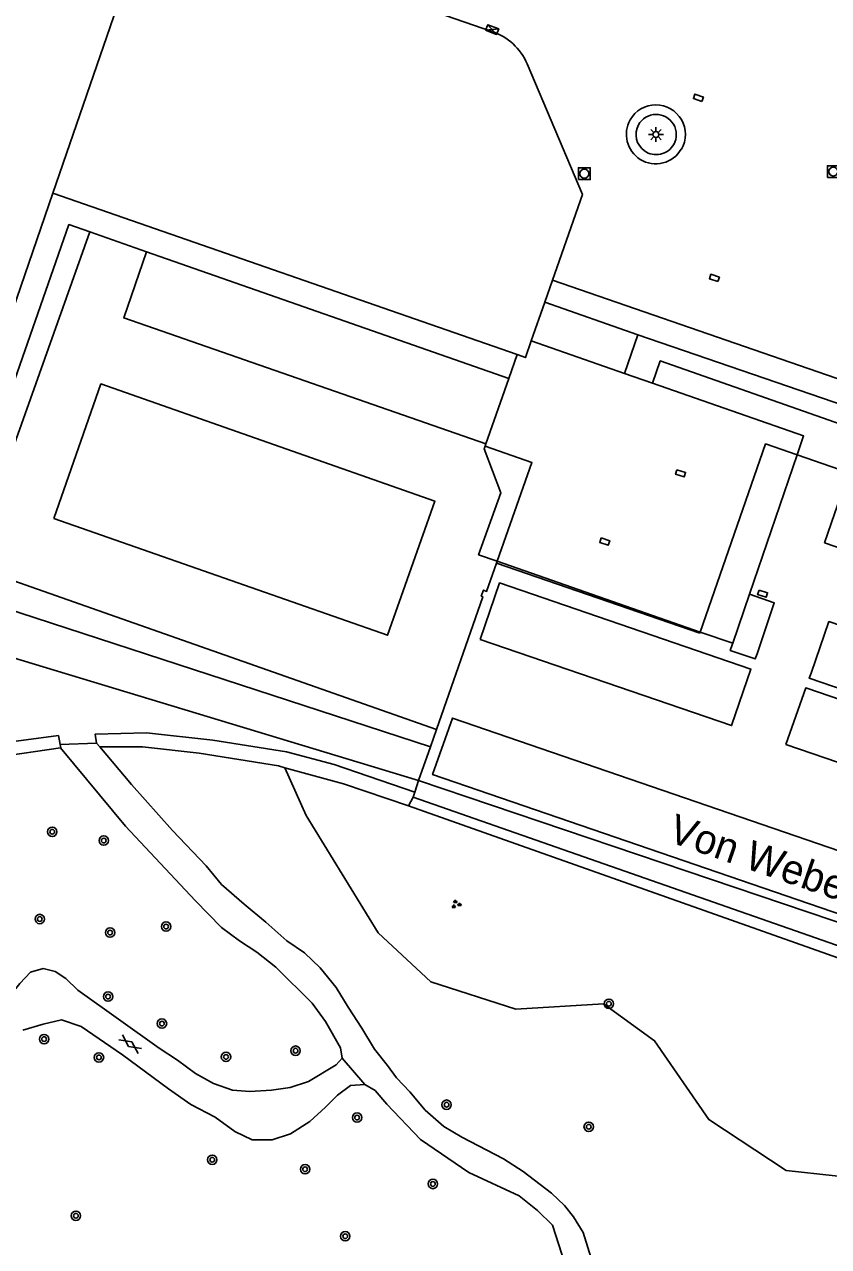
# Model space of a CAD drawing. Extents: x 132999 to 136000, y 398499 to 400501.
# Drawn here: x 134044 to 134112.3, y 399318.6 to 399422.5 of the extents above; entities that cross this region are included whole.
import ezdxf

# ---------------------------------------------------------------- set-up
doc = ezdxf.new("R2010")
doc.units = 0
for name, color, linetype in [('gg-afsc-hekwerk', 7, 'Continuous'), ('gg-afsc-muur', 7, 'Continuous'), ('gg-anno-openbare ruimte label', 7, 'Continuous'), ('gg-bbg-hoofdgebouw', 7, 'Continuous'), ('gg-bbg-tussenscheiding', 7, 'Continuous'), ('gg-knt-verharding', 7, 'Continuous'), ('gg-knt-verharding nz', 7, 'Continuous'), ('gg-kntw-greppel-droge sloot', 7, 'Continuous'), ('gt-grn-groengrens', 7, 'Continuous'), ('gt-grn-vlakafsluiter', 7, 'Continuous'), ('gt-grn-weggrens', 7, 'Continuous'), ('gt-symb-boom', 7, 'Continuous'), ('gt-symb-elektrakast', 7, 'Continuous'), ('gt-symb-gesloten verharding', 7, 'Continuous'), ('gt-symb-groenvak', 7, 'Continuous'), ('gt-symb-kolk center center', 7, 'Continuous'), ('gt-symb-lichtmast', 7, 'Continuous'), ('gt-symb-rioolschacht', 7, 'Continuous')]:
    doc.layers.add(name, color=color, linetype=linetype)

# ---------------------------------------------------------------- blocks, each defined once
blk = doc.blocks.new('gt0-EKAST')
at = {"layer": 'gt-symb-elektrakast'}
for p, q in [((-0.5, -0.25), (0.5, 0.25)), ((-0.5, 0.25), (0.5, -0.25))]:
    blk.add_line(p, q, dxfattribs=at)
blk.add_lwpolyline([(0.5, 0.25), (-0.5, 0.25), (-0.5, -0.25), (0.5, -0.25)], close=True, dxfattribs=at)
blk = doc.blocks.new('gt0-RS')
at = {"layer": 'gt-symb-rioolschacht'}
blk.add_lwpolyline([(-0.5, -0.5), (0.5, -0.5), (0.5, 0.5), (-0.5, 0.5)], close=True, dxfattribs=at)
blk.add_circle((0, 0), 0.375, dxfattribs=at)
blk = doc.blocks.new('gt0-LMAST')
at = {"layer": 'gt-symb-lichtmast'}
for p, q in [((-0.18, 0.17), (-0.45, 0.44)), ((-0.01, 0.25), (-0.01, 0.62)), ((0.17, 0.17), (0.44, 0.44)), ((-0.26, 0), (-0.63, 0)), ((-0.18, -0.18), (-0.45, -0.45)), ((-0.01, -0.25), (-0.01, -0.63)), ((0.44, -0.45), (0.17, -0.18)), ((0.24, 0), (0.62, 0))]:
    blk.add_line(p, q, dxfattribs=at)
blk.add_circle((-0.01, 0), 0.25, dxfattribs=at)
blk = doc.blocks.new('gt0-KOLKCC')
at = {"layer": 'gt-symb-kolk center center'}
blk.add_lwpolyline([(-0.38, 0.2), (0.38, 0.2), (0.38, -0.2), (-0.38, -0.2)], close=True, dxfattribs=at)
blk = doc.blocks.new('gt0-BOOM')
at = {"layer": 'gt-symb-boom'}
for radius in [0.4, 0.2]:
    blk.add_circle((0, 0), radius, dxfattribs=at)
blk = doc.blocks.new('gt0-GRVAK')
at = {"layer": 'gt-symb-groenvak'}
for p, q in [((-0.11, 0.19), (-0.23, 0.24)), ((-0.18, 0.15), (0.09, 0.15)), ((-0.09, 0.21), (-0.16, 0.32)), ((-0.05, 0.21), (-0.05, 0.39)), ((0, 0.21), (0.06, 0.32)), ((0.01, 0.19), (0.13, 0.24)), ((0.26, -0.05), (0.2, 0.06)), ((0.3, -0.05), (0.3, 0.13)), ((0.35, -0.05), (0.41, 0.06)), ((-0.24, -0.23), (-0.36, -0.18)), ((-0.32, -0.26), (-0.05, -0.26)), ((-0.23, -0.21), (-0.29, -0.09)), ((-0.18, -0.2), (-0.18, -0.02)), ((-0.14, -0.21), (-0.07, -0.09)), ((-0.12, -0.23), (0, -0.18)), ((0.24, -0.07), (0.12, -0.02)), ((0.17, -0.11), (0.44, -0.11)), ((0.37, -0.07), (0.49, -0.02))]:
    blk.add_line(p, q, dxfattribs=at)
blk = doc.blocks.new('gt0-GESVH1')
at = {"layer": 'gt-symb-gesloten verharding'}
for p, q in [((-0.99, -0.26), (0.01, 0.24)), ((0.01, -0.26), (-0.99, 0.24)), ((0.01, 0.24), (1.01, -0.26)), ((1.01, 0.24), (0.01, -0.26))]:
    blk.add_line(p, q, dxfattribs=at)

msp = doc.modelspace()

# ---------------------------------------------------------------- linework, layer by layer
at = {"layer": 'gg-afsc-hekwerk'}
for p, q in [((134094.94, 399392.79), (134087.02, 399395.56)), ((134085.81, 399394.4), (134085.11, 399392.37)), ((134083.17, 399386.81), (134085.11, 399392.37)), ((134097.31, 399391.96), (134094.94, 399392.79)), ((134083.1, 399386.62), (134083.17, 399386.81)), ((134105.56, 399374.03), (134109.61, 399385.89)), ((134084.13, 399376.83), (134101.38, 399370.82)), ((134104.14, 399369.86), (134105.56, 399374.03)), ((134101.38, 399370.82), (134104.14, 399369.86))]:
    msp.add_line(p, q, dxfattribs=at)
for points in [[(134109.61, 399385.89), (134110.15, 399387.48), (134097.31, 399391.96)], [(134084.13, 399376.83), (134082.54, 399377.39), (134084.44, 399382.65), (134083.03, 399386.4), (134083.1, 399386.62)]]:
    msp.add_lwpolyline(points, dxfattribs=at)
at = {"layer": 'gg-afsc-muur'}
for centre, radius, start, end in [((134097.6, 399413.11), 2.51, 329.9235, 150.13), ((134097.6, 399413.11), 2.5, 150.1073, 238.2683), ((134097.63, 399413.1), 1.71, 330.5395, 151.0715), ((134097.63, 399413.1), 1.71, 151.0923, 234.7276), ((134097.63, 399413.1), 1.71, 234.7598, 330.5426), ((134097.6, 399413.11), 2.5, 238.2366, 329.9442)]:
    msp.add_arc(centre, radius, start, end, dxfattribs=at)
at = {"layer": 'gg-bbg-hoofdgebouw'}
for p, q in [((134083.68, 399421.85), (134069.7, 399426.71)), ((134046.38, 399408.11), (134036.05, 399378.06)), ((134085.81, 399394.4), (134046.38, 399408.11)), ((134088.82, 399400.71), (134088.17, 399398.84)), ((134088.17, 399398.84), (134087.02, 399395.56))]:
    msp.add_line(p, q, dxfattribs=at)
for points in [[(134086.66, 399419.1), (134091.37, 399408.01), (134088.82, 399400.71)], [(134087.02, 399395.56), (134086.53, 399394.15), (134085.81, 399394.4)]]:
    msp.add_lwpolyline(points, dxfattribs=at)
msp.add_arc((134082.15, 399417.2), 4.9, 22.8648, 71.7164, dxfattribs=at)
at = {"layer": 'gg-bbg-tussenscheiding'}
msp.add_line((134046.38, 399408.11), (134054.59, 399431.97), dxfattribs=at)
at = {"layer": 'gg-knt-verharding'}
for p, q in [((134096.07, 399396.08), (134088.17, 399398.84)), ((134094.94, 399392.79), (134096.07, 399396.08)), ((134096.07, 399396.08), (134144.16, 399379.55)), ((134084.07, 399376.66), (134084.13, 399376.83)), ((134084.07, 399376.66), (134101.34, 399370.71)), ((134101.34, 399370.71), (134101.38, 399370.82)), ((134078.46, 399361.07), (134078.98, 399362.54)), ((134050.37, 399361.05), (134050.08, 399361.38)), ((134077.45, 399358.2), (134078.46, 399361.07)), ((134077.13, 399357.21), (134077.45, 399358.2)), ((134144.24, 399335.63), (134077.45, 399358.2)), ((134076.99, 399356.79), (134077.13, 399357.21)), ((134145.25, 399332.89), (134076.99, 399356.79))]:
    msp.add_line(p, q, dxfattribs=at)
for points in [[(134049.52, 399404.83), (134047.74, 399405.44), (134037.22, 399375.27)], [(134078.98, 399362.54), (134039.42, 399376.45), (134049.52, 399404.83)], [(134088.82, 399400.71), (134144.81, 399381.37), (134144.16, 399379.55)], [(134097.31, 399391.96), (134097.98, 399393.86), (134129.74, 399382.71), (134129.22, 399381.21), (134132.94, 399379.87), (134133.85, 399382.45), (134140.26, 399380.29), (134140.15, 399379.98), (134142.19, 399379.29), (134141.77, 399378.34), (134143.39, 399377.7)], [(134084.13, 399376.83), (134087.08, 399385.22), (134083.1, 399386.62)], [(134101.38, 399370.82), (134106.92, 399386.8), (134109.61, 399385.89)], [(134109.61, 399385.89), (134142.28, 399374.55), (134143.39, 399377.7)], [(134077.45, 399358.2), (134037.78, 399370.21), (134022.85, 399374.66)], [(134078.46, 399361.07), (134039.46, 399373.78), (134037.22, 399375.27)], [(134047.02, 399360.99), (134052.54, 399354.31), (134058.48, 399348), (134060.71, 399345.71), (134062.23, 399344.58), (134063.71, 399343.62), (134065.33, 399342.34), (134068.42, 399339.29), (134069.54, 399337.71), (134070.81, 399335.47), (134070.96, 399334.61)], [(134050.37, 399361.05), (134053.05, 399357.86), (134056.55, 399353.95), (134059.4, 399350.94), (134060.71, 399349.36), (134062.64, 399347.68), (134064.47, 399346.16), (134066.25, 399344.58), (134067.77, 399343.56), (134069.09, 399342.29), (134070.46, 399340.61), (134071.47, 399338.93), (134072.64, 399337.15), (134073.7, 399335.36), (134074.82, 399333.99), (134075.58, 399332.92), (134076.7, 399331.75), (134078.01, 399330.17), (134079.59, 399328.8), (134081.11, 399327.88), (134084.67, 399326.05), (134086.33, 399324.98), (134088.73, 399323.14), (134089.84, 399322.07), (134090.6, 399321.11), (134091.42, 399319.78), (134092.48, 399316.43)], [(134070.96, 399334.61), (134070.45, 399334.05), (134068.11, 399332.63), (134066.53, 399332.12), (134064.96, 399331.87), (134063.12, 399331.77), (134061.65, 399331.88), (134060.03, 399332.44), (134058.5, 399333.31), (134056.98, 399334.43), (134055.4, 399335.45), (134048.5, 399340.39), (134047.49, 399341.36), (134046.57, 399341.97), (134045.55, 399342.22), (134044.49, 399341.92), (134043.57, 399340.96), (134042.81, 399339.99), (134041.74, 399339.08), (134040.52, 399338.22), (134038.89, 399337.46), (134037.52, 399336.95), (134035.89, 399336.9), (134034.25, 399337.16)], [(134043.82, 399336.99), (134045.55, 399337.49), (134047.12, 399337.85), (134048.8, 399337.29), (134052.3, 399334.89), (134056.21, 399331.99), (134058.09, 399330.66), (134060.17, 399329.59), (134061.85, 399328.37), (134063.32, 399327.66), (134065, 399327.65), (134066.58, 399328.16), (134068.2, 399329.22), (134069.53, 399330.44), (134070.55, 399331.46), (134071.67, 399332.27), (134072.89, 399332.37)], [(134072.89, 399332.37), (134073.75, 399331.86), (134074.76, 399330.69), (134077.6, 399327.68), (134081.72, 399324.88), (134085.98, 399322.89), (134087.56, 399321.67), (134088.83, 399320.4), (134090.65, 399314.77), (134091.13, 399311.16), (134090.69, 399307.45), (134089.69, 399301.96), (134089.69, 399298.04), (134092.69, 399290.71)]]:
    msp.add_lwpolyline(points, dxfattribs=at)
at = {"layer": 'gg-knt-verharding nz'}
for p, q in [((134049.52, 399404.83), (134054.35, 399403.13)), ((134054.35, 399403.13), (134085.11, 399392.37)), ((134104.09, 399369.73), (134104.14, 399369.86))]:
    msp.add_line(p, q, dxfattribs=at)
for points in [[(134083.17, 399386.81), (134052.4, 399397.52), (134054.35, 399403.13)], [(134046.46, 399380.46), (134050.46, 399391.91), (134078.82, 399381.95), (134074.82, 399370.54), (134046.46, 399380.46)], [(134111.94, 399378.4), (134113.6, 399383.23), (134142.47, 399373.32), (134144.13, 399378.05), (134148.9, 399376.37), (134145.61, 399366.82), (134111.94, 399378.4)], [(134078.98, 399362.54), (134082.9, 399373.82), (134082.77, 399373.87), (134082.97, 399374.39), (134083.23, 399374.27), (134084.07, 399376.66)], [(134082.67, 399370.18), (134084.33, 399374.99), (134105.68, 399367.67), (134104.04, 399362.87), (134082.67, 399370.18)], [(134105.56, 399374.03), (134107.66, 399373.31), (134106.2, 399368.97)], [(134110.8, 399367.33), (134112.3, 399371.71), (134147.84, 399359.53), (134146.18, 399354.71)], [(134106.2, 399368.97), (134106.05, 399368.53), (134103.93, 399369.25), (134104.09, 399369.73)], [(134146.18, 399354.71), (134110.64, 399366.89), (134110.8, 399367.33)], [(134108.65, 399361.26), (134110.33, 399366.07), (134145.89, 399353.89), (134144.18, 399349.1), (134108.65, 399361.26)], [(134142.59, 399336.75), (134144.25, 399341.55), (134080.33, 399363.51), (134078.64, 399358.7), (134142.59, 399336.75)]]:
    msp.add_lwpolyline(points, dxfattribs=at)
at = {"layer": 'gg-kntw-greppel-droge sloot'}
msp.add_line((134076.59, 399356.06), (134076.99, 399356.79), dxfattribs=at)
msp.add_lwpolyline([(134145.21, 399332.64), (134145.06, 399331.81), (134076.59, 399356.06)], dxfattribs=at)
at = {"layer": 'gt-grn-groengrens'}
for p, q in [((134047.02, 399360.99), (134040.73, 399360.04)), ((134071.08, 399357.92), (134066.08, 399359.29)), ((134076.59, 399356.06), (134071.08, 399357.92))]:
    msp.add_line(p, q, dxfattribs=at)
for points in [[(134050.08, 399361.38), (134049.99, 399362.15), (134054.34, 399362.26), (134059.96, 399361.63), (134066.24, 399360.63), (134070.28, 399359.55), (134077.13, 399357.21)], [(134004.51, 399344.94), (134011.5, 399350.32), (134018.49, 399354.43), (134024.21, 399356.94), (134030.47, 399359.05), (134039, 399360.99), (134046.86, 399362.02), (134047, 399361.26)], [(134047, 399361.26), (134047.05, 399360.99), (134047.02, 399360.99)], [(134066.08, 399359.29), (134065.54, 399359.44), (134058.82, 399360.51), (134054.01, 399361.06), (134050.37, 399361.05)], [(134148.77, 399331.43), (134146.96, 399327.59), (134141.45, 399325.5), (134132.06, 399326.4), (134126.99, 399326.99), (134122.97, 399327.14), (134120.58, 399326.25), (134118.65, 399324.76), (134117.01, 399324.16), (134108.66, 399325.05), (134102.1, 399329.38), (134097.49, 399336.08), (134093.16, 399339.21), (134085.71, 399338.77), (134078.48, 399341.08), (134074.01, 399345.25), (134067.9, 399355.23), (134066.08, 399359.29)]]:
    msp.add_lwpolyline(points, dxfattribs=at)
at = {"layer": 'gt-grn-vlakafsluiter'}
msp.add_line((134050.08, 399361.38), (134047, 399361.26), dxfattribs=at)
at = {"layer": 'gt-grn-weggrens'}
msp.add_line((134070.96, 399334.61), (134072.89, 399332.37), dxfattribs=at)

# ---------------------------------------------------------------- block references
at = {"layer": 'gt-symb-boom'}
for p in [(134046.33, 399353.84), (134050.71, 399353.1), (134045.27, 399346.43), (134051.24, 399345.28), (134056, 399345.79), (134051.07, 399339.84), (134093.61, 399339.23), (134055.65, 399337.54), (134045.64, 399336.22), (134067, 399335.24), (134050.3, 399334.67), (134061.09, 399334.71), (134079.83, 399330.65), (134072.23, 399329.55), (134091.9, 399328.77), (134059.92, 399325.97), (134067.81, 399325.16), (134078.66, 399323.91), (134048.34, 399321.21), (134071.22, 399319.47)]:
    msp.add_blockref('gt0-BOOM', p, dxfattribs=at)
at = {"layer": 'gt-symb-elektrakast', "rotation": 159.31360852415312}
msp.add_blockref('gt0-EKAST', (134083.7, 399422.02), dxfattribs=at)
at = {"layer": 'gt-symb-gesloten verharding', "rotation": -35.59763150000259}
msp.add_blockref('gt0-GESVH1', (134052.95, 399335.81), dxfattribs=at)
at = {"layer": 'gt-symb-groenvak'}
msp.add_blockref('gt0-GRVAK', (134080.62, 399347.68), dxfattribs=at)
at = {"layer": 'gt-symb-kolk center center'}
for p, rotation in [((134101.22, 399416.22), 160.94493043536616), ((134102.58, 399400.91), 160.94493043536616), ((134099.7, 399384.31), -17.702554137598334), ((134093.26, 399378.51), -18.526817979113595), ((134106.67, 399374.08), -17.585107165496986)]:
    msp.add_blockref('gt0-KOLKCC', p, dxfattribs=dict(at, rotation=rotation))
at = {"layer": 'gt-symb-lichtmast'}
msp.add_blockref('gt0-LMAST', (134097.62, 399413.1), dxfattribs=at)
at = {"layer": 'gt-symb-rioolschacht'}
for p in [(134091.53, 399409.77), (134112.68, 399409.95)]:
    msp.add_blockref('gt0-RS', p, dxfattribs=at)

# ---------------------------------------------------------------- texts
at = {"layer": 'gg-anno-openbare ruimte label'}
msp.add_text('Von Weberpad', height=2.5, rotation=340.9, dxfattribs=at).set_placement((134098.52, 399353.05))

doc.saveas('drawing.dxf')
